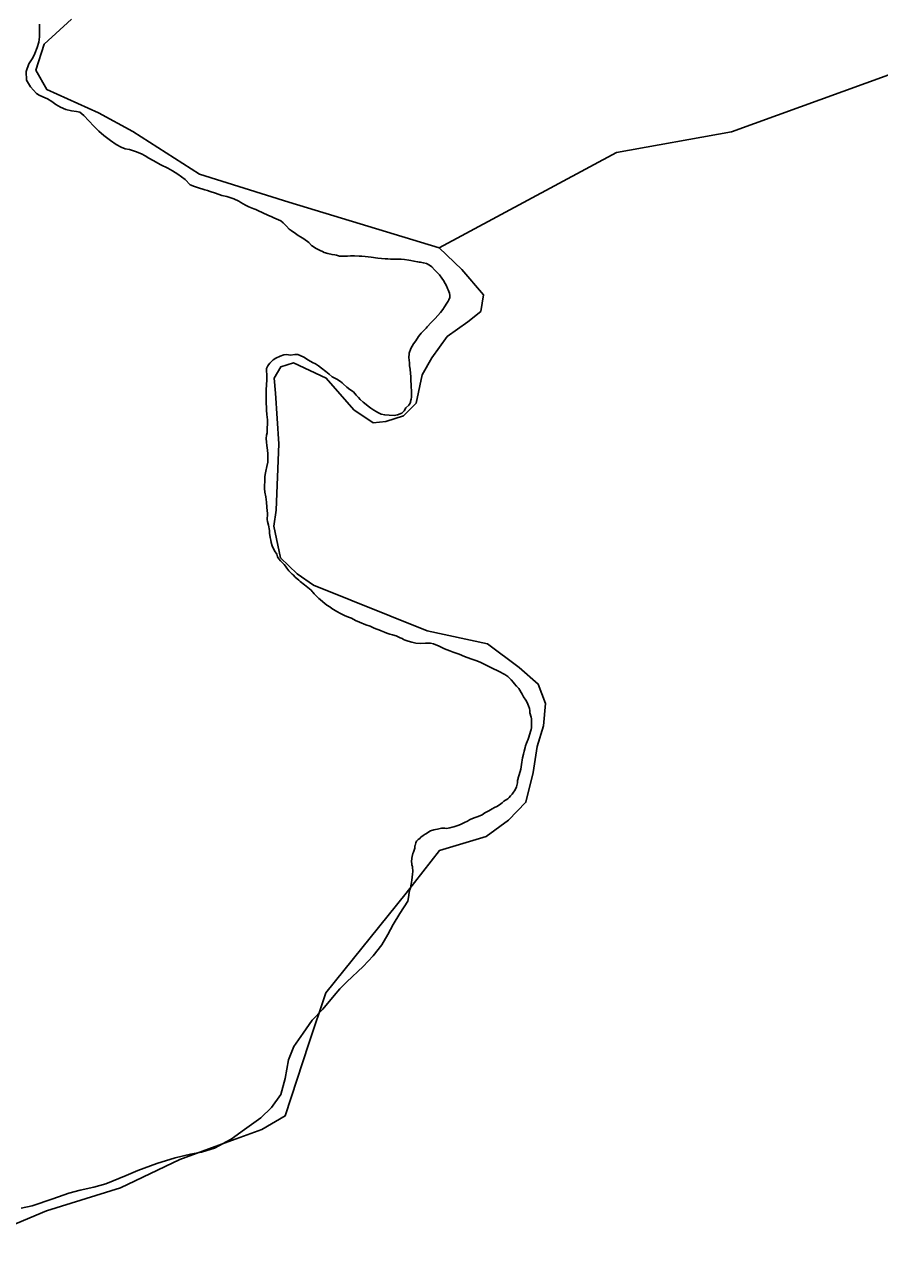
# Model space of a CAD drawing. Extents: x 2082433 to 2279600, y 546599 to 755198.
# Drawn here: x 2184792 to 2186310, y 644469 to 646633 of the extents above; entities that cross this region are included whole.
import ezdxf

# ---------------------------------------------------------------- set-up
doc = ezdxf.new("R2010")
doc.units = 0
for name, color, linetype in [('Exist Boundary Political City Limit New', 7, 'Continuous'), ('Exist Hydrographic Creek Single Shore', 7, 'Continuous'), ('Map Preparation Boundary City Limit Buffer Line', 7, 'Continuous')]:
    doc.layers.add(name, color=color, linetype=linetype)

msp = doc.modelspace()

# ---------------------------------------------------------------- linework, layer by layer
at = {"layer": 'Exist Boundary Political City Limit New'}
for points in [[(2184806.8, 646573.8), (2184810.8, 646581.2), (2184815, 646591.9), (2184817.5, 646601.2), (2184818.8, 646611.2), (2184819.2, 646622.4), (2184818.8, 646633.1)], [(2185478, 646213.7), (2185474.2, 646214.3), (2185466.5, 646215.4), (2185460.8, 646216), (2185453.8, 646216), (2185441.8, 646216.4), (2185437.2, 646216.6), (2185432.2, 646216.8), (2185419, 646218), (2185407.2, 646219.6), (2185396.8, 646221.3), (2185391, 646221.8), (2185387.2, 646221.6), (2185386, 646221.5), (2185378, 646221.9), (2185371, 646222.1), (2185365.2, 646221.5), (2185351.5, 646221.7), (2185346, 646223.2), (2185342.8, 646223.7), (2185338.2, 646224.4), (2185330.5, 646226.4), (2185324, 646228.3), (2185320.8, 646229.9), (2185317.2, 646231.4), (2185314.5, 646232.9), (2185312, 646234.2), (2185308.5, 646236), (2185303, 646239.8), (2185302.5, 646240.1), (2185301.8, 646240.7), (2185297, 646245.7), (2185288.2, 646252.2), (2185281.8, 646255.8), (2185278, 646258.3), (2185273, 646261.6), (2185265.5, 646267.1), (2185262.2, 646269.8), (2185257, 646274.8), (2185254.5, 646277.6), (2185251.2, 646280.7), (2185247, 646284.1), (2185243.2, 646286.3), (2185235, 646289.8), (2185231.2, 646291.4), (2185224.2, 646294.5), (2185215.5, 646298.8), (2185206.5, 646302.9), (2185203, 646304.3), (2185199.2, 646305.8), (2185190.5, 646309.3), (2185184.5, 646312.4), (2185176.2, 646317.1), (2185172.8, 646319.1), (2185163.8, 646323.3), (2185151.2, 646327.3), (2185142.2, 646329.4), (2185131.2, 646333.4), (2185122, 646336.6), (2185116.8, 646338.1), (2185112, 646339.4), (2185099.5, 646343.2), (2185094, 646345.1), (2185086.5, 646348.2), (2185077.2, 646357.8), (2185064.2, 646367.1), (2185055.2, 646373.2), (2185046.8, 646377.7), (2185034.5, 646383.8), (2185020.5, 646391.2), (2185012.8, 646395.8), (2185006.5, 646399.7), (2184999.8, 646403.2), (2184989.5, 646407.4), (2184978.8, 646410.8), (2184970.8, 646412.4), (2184963.8, 646414.8), (2184954.8, 646419.8), (2184944.8, 646426.9), (2184933.2, 646435.8), (2184924, 646443.4), (2184915.2, 646452.1), (2184906.2, 646461.9), (2184897.5, 646471.2), (2184890.5, 646476.9), (2184884.5, 646478.3), (2184875.8, 646479.6), (2184865.8, 646482.1), (2184856, 646486.3), (2184848.2, 646491), (2184840.8, 646496.1), (2184833, 646500.6), (2184825, 646504.5), (2184818.5, 646507.2), (2184813.5, 646510.2), (2184802.8, 646522.1), (2184795.8, 646534.1), (2184795.2, 646549.1), (2184800, 646563.2), (2184806.8, 646573.8)], [(2185246, 646044.1), (2185252.2, 646046.3), (2185257.2, 646046.8), (2185260.5, 646046.6), (2185264.5, 646046.1), (2185271.8, 646047), (2185277.2, 646046.8), (2185281.5, 646045.2), (2185288, 646042.2), (2185296, 646037.2), (2185303.5, 646033), (2185308.8, 646030.7), (2185314.2, 646027.1), (2185319.5, 646022.7), (2185326.8, 646016.8), (2185332.8, 646012.1), (2185338.5, 646007.6), (2185342.8, 646005.1), (2185346.8, 646003.2), (2185353.2, 645998.9), (2185355.8, 645996.5), (2185357.5, 645994.9), (2185364, 645989.1), (2185369.5, 645985), (2185375.8, 645980.5), (2185380.8, 645974.8), (2185384.8, 645970.6), (2185388.2, 645967.2), (2185393.5, 645962.4), (2185398.8, 645958.1), (2185402.2, 645955.4), (2185406.8, 645952), (2185412, 645948.4), (2185416.2, 645945.7), (2185419.5, 645943.9), (2185425, 645941.2), (2185431.5, 645939.9), (2185439.5, 645939.1), (2185448.2, 645938.5), (2185454, 645939.7), (2185462, 645942.9), (2185465.8, 645947.2), (2185469.2, 645952.2), (2185474, 645957.4), (2185476.5, 645960.7), (2185477, 645962.4), (2185477.2, 645963.4), (2185478.2, 645967.6), (2185479, 645971.5), (2185479, 645981.6), (2185478.5, 645990.9), (2185478, 646003), (2185477.8, 646008.2), (2185477.5, 646013.6), (2185476.8, 646020.9), (2185475.5, 646027.1), (2185475.2, 646033.2), (2185475, 646036.1), (2185474.8, 646038.2), (2185474.5, 646040.3), (2185475, 646049.6), (2185477.8, 646057.9), (2185482.5, 646065.8), (2185486.8, 646071.6), (2185491.5, 646078.9), (2185496, 646084.7), (2185499.8, 646088.6), (2185504.8, 646093.8), (2185507, 646096.4), (2185513.8, 646103.6), (2185520.8, 646111.1), (2185530.5, 646121.9), (2185534.8, 646126.8), (2185537.8, 646131.8), (2185541.5, 646138.2), (2185544, 646141.8), (2185545.2, 646144.1), (2185546.8, 646148.1), (2185547, 646152), (2185546.5, 646155.8), (2185545.5, 646158.8), (2185544.2, 646161.7), (2185543, 646164.4), (2185541, 646168.8), (2185538.5, 646173.1), (2185535.5, 646178.6), (2185533, 646182.6), (2185528.5, 646188.3), (2185525.8, 646191.2), (2185520, 646197.3), (2185515, 646202.9), (2185511.2, 646205.9), (2185505.8, 646208.4), (2185500.2, 646209.5), (2185497.5, 646210.1), (2185495, 646210.7), (2185492.5, 646211.1), (2185489.8, 646211.6), (2185483.2, 646212.8), (2185478, 646213.7)], [(2185223.2, 645765.3), (2185222.8, 645769.6), (2185222.5, 645775.8), (2185221.5, 645785.1), (2185220.5, 645794.3), (2185219, 645802.8), (2185218, 645809.3), (2185218.2, 645813.3), (2185219, 645822.8), (2185219, 645830), (2185219.5, 645834.1), (2185220.5, 645840.1), (2185222.2, 645848.1), (2185224.2, 645856), (2185224.2, 645863.3), (2185224, 645870.9), (2185223.5, 645877.2), (2185223, 645881.6), (2185222.5, 645885.6), (2185221.5, 645891.6), (2185221.2, 645898.2), (2185222, 645903.6), (2185223, 645908.3), (2185223, 645917.9), (2185223.2, 645922.1), (2185223.5, 645925.6), (2185223.5, 645930.8), (2185222.5, 645940.8), (2185221.8, 645948.1), (2185221.5, 645955), (2185221, 645959), (2185221.2, 645969), (2185221.2, 645976.9), (2185221.2, 645985.1), (2185221.8, 645992.9), (2185222.5, 646002.9), (2185222.5, 646008.7), (2185222.2, 646012.9), (2185222, 646016.4), (2185222, 646022.4), (2185223.8, 646026.8), (2185225.2, 646028.9), (2185227.5, 646031.4), (2185229.8, 646034.2), (2185233.8, 646037.8), (2185238.2, 646040.5), (2185246, 646044.1)], [(2185689, 645415.1), (2185688.5, 645418.7), (2185686.8, 645423.3), (2185684.2, 645429.1), (2185681.8, 645433.6), (2185677.8, 645439.3), (2185675.2, 645443.9), (2185669.5, 645454.1), (2185665.5, 645458.6), (2185661.2, 645463.2), (2185659.8, 645464.9), (2185656, 645469.4), (2185650, 645475.6), (2185644.5, 645479.1), (2185633.5, 645485), (2185622, 645490.4), (2185605.8, 645498.6), (2185602.2, 645500.5), (2185595, 645503.1), (2185584, 645506.8), (2185573.2, 645511.1), (2185563.5, 645515), (2185553, 645518.9), (2185546.8, 645521.2), (2185542.5, 645522.8), (2185537.8, 645524.6), (2185528, 645529.6), (2185518.2, 645533.5), (2185512.8, 645534.6), (2185504, 645534.6), (2185494.2, 645534.2), (2185486.5, 645534.8), (2185479.8, 645536.2), (2185473, 645538.3), (2185467.5, 645540.2), (2185465, 645541.2), (2185462.2, 645542.7), (2185459, 645544.4), (2185451.5, 645547.8), (2185445.5, 645549.4), (2185440.5, 645550.8), (2185435.5, 645552.6), (2185431.2, 645554.2), (2185425.2, 645556.6), (2185421.2, 645558.1), (2185416, 645560.1), (2185411.8, 645561.9), (2185405.8, 645564.6), (2185398.2, 645567.4), (2185386.8, 645571.8), (2185379.5, 645575.2), (2185372.8, 645578.8), (2185367.5, 645580.6), (2185360, 645583.9), (2185353.2, 645587.2), (2185346.5, 645590.9), (2185343.5, 645592.6), (2185337.8, 645596.2), (2185333.8, 645599.1), (2185329, 645602.4), (2185325.2, 645605.1), (2185321.5, 645607.9), (2185317, 645611.9), (2185314.8, 645614.1), (2185310.5, 645618.2), (2185306.5, 645622.4), (2185303.8, 645625.2), (2185302.5, 645626.6), (2185300.8, 645628.6), (2185295.2, 645633.4), (2185289, 645638), (2185281.5, 645644.4), (2185278.8, 645646.8), (2185272.8, 645651.8), (2185268.8, 645655.8), (2185267.5, 645656.9), (2185264.2, 645660.4), (2185261.2, 645663.1), (2185257.5, 645667.8), (2185255.2, 645671.2), (2185252.8, 645674.6), (2185250.8, 645676.7), (2185248.8, 645678.6), (2185246.5, 645680.7), (2185243.5, 645684.3), (2185241, 645688.1), (2185239.8, 645692.4), (2185236, 645698.8), (2185231.8, 645707.2), (2185229.8, 645713.2), (2185229.2, 645717.6), (2185228.5, 645722.2), (2185227, 645730.2), (2185226.8, 645734.8), (2185225.5, 645743.9), (2185223.5, 645750.4), (2185223, 645753.9), (2185223, 645757.4), (2185223.2, 645760.8), (2185223.2, 645765.3)], [(2185393.2, 644961), (2185411.2, 644979.9), (2185426.5, 644999.3), (2185437.2, 645017.4), (2185446.5, 645035.2), (2185458.5, 645054.8), (2185472.5, 645076.6), (2185473.5, 645083.1), (2185475, 645092.1), (2185476, 645096.9), (2185477, 645100.4), (2185478.2, 645106.8), (2185479.5, 645113.8), (2185480.2, 645119.5), (2185480.8, 645124.6), (2185481.2, 645129.4), (2185481.2, 645132.3), (2185481, 645135), (2185480.8, 645137.4), (2185480.5, 645138.4), (2185480.2, 645139.3), (2185479.8, 645141.5), (2185479.5, 645143.5), (2185479.2, 645146.3), (2185479.5, 645152.8), (2185480, 645155.9), (2185481.5, 645161.2), (2185482.8, 645163.7), (2185484.8, 645170.6), (2185485.2, 645174.9), (2185485.5, 645175.8), (2185486.8, 645180.1), (2185488, 645183.4), (2185490.8, 645186.1), (2185493.5, 645188.2), (2185495.8, 645190.1), (2185499.5, 645193.4), (2185503, 645195.6), (2185505.5, 645197.1), (2185507.8, 645198.5), (2185512.8, 645201.3), (2185518.8, 645203.4), (2185521.8, 645204), (2185525, 645204.6), (2185532.5, 645206.1), (2185538.2, 645206.1), (2185541, 645205.9), (2185547, 645207.2), (2185551.2, 645208.3), (2185554, 645208.8), (2185561.5, 645210.9), (2185566.2, 645213.1), (2185572, 645215.8), (2185579.5, 645219.4), (2185581, 645220.3), (2185584.2, 645222.3), (2185592.2, 645225.1), (2185597, 645226.9), (2185604.2, 645230.2), (2185609.2, 645233.3), (2185616.2, 645237.3), (2185622, 645240.4), (2185626.2, 645242.8), (2185630.2, 645244.9), (2185635, 645247.6), (2185639.8, 645251.3), (2185643, 645254.1), (2185649.8, 645258.6), (2185652.2, 645261), (2185654.8, 645263.7), (2185657.5, 645266.9), (2185660.2, 645270.1), (2185661.8, 645272.6), (2185662.8, 645274.3), (2185665.2, 645279.7), (2185666.8, 645286.5), (2185667.2, 645291.2), (2185668, 645294.2), (2185668.5, 645295.8), (2185670.2, 645301.2), (2185672.8, 645310.8), (2185674.2, 645319.1), (2185676.2, 645331.1), (2185677.8, 645337.6), (2185679, 645342.7), (2185680.5, 645349.3), (2185681.5, 645352.6), (2185683, 645357.4), (2185685.8, 645364.5), (2185687, 645367.9), (2185688.2, 645371.8), (2185689, 645374), (2185690.2, 645377.8), (2185691.2, 645381.2), (2185691.8, 645384.5), (2185691.8, 645391.2), (2185691.8, 645400.4), (2185691.2, 645403.1), (2185689.2, 645411), (2185689, 645415.1)], [(2184786.2, 644531.8), (2184806, 644536.2), (2184842.8, 644548.4), (2184870.8, 644558.6), (2184891.2, 644563.7), (2184915.2, 644569.2), (2184936.5, 644575), (2184972.8, 644589.8), (2184993.2, 644598.6), (2185027, 644611.4), (2185059.5, 644621.4), (2185086.8, 644627.4), (2185106.5, 644631.4), (2185129.2, 644638.2), (2185158.8, 644654.5), (2185182.5, 644671.4), (2185211.5, 644692.1), (2185230.5, 644710.5), (2185247, 644733.4), (2185254.8, 644761.7), (2185261, 644794.9), (2185270.5, 644819), (2185286.5, 644842.2), (2185302.5, 644865.4), (2185321.8, 644885), (2185342, 644909.1), (2185351.8, 644921), (2185364.2, 644933.8), (2185393.2, 644961)]]:
    msp.add_lwpolyline(points, dxfattribs=at)
at = {"layer": 'Exist Hydrographic Creek Single Shore'}
for points in [[(2185528, 646236.1), (2185261.5, 646317.6), (2185102.8, 646367.1), (2184984.6, 646442.8), (2184923.6, 646476.2), (2184832, 646517.4), (2184812.7, 646551.8), (2184827, 646598), (2184875.7, 646642.5)], [(2187710, 645875.5), (2187562.6, 646003.4), (2187519.7, 646135.5), (2187352.6, 646250.4), (2187150.6, 646500.5), (2186966.7, 646625.6), (2186766.6, 646613.3), (2186325.7, 646543.5), (2186046.6, 646442.5)], [(2185528, 646236.1), (2185842.6, 646405.7), (2186046.6, 646442.5)], [(2184693.1, 644468.9), (2184831.6, 644526.8), (2184962.6, 644568), (2185068, 644618.3), (2185148.5, 644647.7), (2185213.2, 644671.2), (2185254.7, 644695.6), (2185296.7, 644824), (2185326.7, 644913.9), (2185469.7, 645091), (2185528.4, 645166.6), (2185611.6, 645191.7), (2185651, 645220.3), (2185682.1, 645252.2), (2185694.7, 645305.1), (2185702.2, 645351.3), (2185713.1, 645388.2), (2185716.5, 645427.7), (2185703.9, 645462.1), (2185670.3, 645491.5), (2185614.1, 645533.4), (2185506.7, 645556.5), (2185305.1, 645637.5), (2185276.2, 645657.7), (2185246.7, 645686.4), (2185235, 645742.5), (2185238.8, 645771), (2185243.4, 645888.6), (2185237.7, 645978.5), (2185235.4, 646005.3), (2185247.2, 646025.4), (2185269.9, 646032.1), (2185327.8, 646005.3), (2185376.5, 645949), (2185410.9, 645925.5), (2185433.6, 645928), (2185464.6, 645938.1), (2185487.3, 645960.8), (2185498.2, 646011.1), (2185515, 646041.4), (2185542.3, 646079.1), (2185579.2, 646105.2), (2185601.9, 646123.6), (2185606.9, 646153), (2185568.6, 646198.1), (2185528, 646236.1)]]:
    msp.add_lwpolyline(points, dxfattribs=at)
at = {"layer": 'Map Preparation Boundary City Limit Buffer Line'}
for points in [[(2184806.8, 646573.8), (2184810.8, 646581.2), (2184815, 646591.9), (2184817.5, 646601.2), (2184818.8, 646611.2), (2184819.2, 646622.4), (2184818.8, 646633.1)], [(2185478, 646213.7), (2185474.2, 646214.3), (2185466.5, 646215.4), (2185460.8, 646216), (2185453.8, 646216), (2185441.8, 646216.4), (2185437.2, 646216.6), (2185432.2, 646216.8), (2185419, 646218), (2185407.2, 646219.6), (2185396.8, 646221.3), (2185391, 646221.8), (2185387.2, 646221.6), (2185386, 646221.5), (2185378, 646221.9), (2185371, 646222.1), (2185365.2, 646221.5), (2185351.5, 646221.7), (2185346, 646223.2), (2185342.8, 646223.7), (2185338.2, 646224.4), (2185330.5, 646226.4), (2185324, 646228.3), (2185320.8, 646229.9), (2185317.2, 646231.4), (2185314.5, 646232.9), (2185312, 646234.2), (2185308.5, 646236), (2185303, 646239.8), (2185302.5, 646240.1), (2185301.8, 646240.7), (2185297, 646245.7), (2185288.2, 646252.2), (2185281.8, 646255.8), (2185278, 646258.3), (2185273, 646261.6), (2185265.5, 646267.1), (2185262.2, 646269.8), (2185257, 646274.8), (2185254.5, 646277.6), (2185251.2, 646280.7), (2185247, 646284.1), (2185243.2, 646286.3), (2185235, 646289.8), (2185231.2, 646291.4), (2185224.2, 646294.5), (2185215.5, 646298.8), (2185206.5, 646302.9), (2185203, 646304.3), (2185199.2, 646305.8), (2185190.5, 646309.3), (2185184.5, 646312.4), (2185176.2, 646317.1), (2185172.8, 646319.1), (2185163.8, 646323.3), (2185151.2, 646327.3), (2185142.2, 646329.4), (2185131.2, 646333.4), (2185122, 646336.6), (2185116.8, 646338.1), (2185112, 646339.4), (2185099.5, 646343.2), (2185094, 646345.1), (2185086.5, 646348.2), (2185077.2, 646357.8), (2185064.2, 646367.1), (2185055.2, 646373.2), (2185046.8, 646377.7), (2185034.5, 646383.8), (2185020.5, 646391.2), (2185012.8, 646395.8), (2185006.5, 646399.7), (2184999.8, 646403.2), (2184989.5, 646407.4), (2184978.8, 646410.8), (2184970.8, 646412.4), (2184963.8, 646414.8), (2184954.8, 646419.8), (2184944.8, 646426.9), (2184933.2, 646435.8), (2184924, 646443.4), (2184915.2, 646452.1), (2184906.2, 646461.9), (2184897.5, 646471.2), (2184890.5, 646476.9), (2184884.5, 646478.3), (2184875.8, 646479.6), (2184865.8, 646482.1), (2184856, 646486.3), (2184848.2, 646491), (2184840.8, 646496.1), (2184833, 646500.6), (2184825, 646504.5), (2184818.5, 646507.2), (2184813.5, 646510.2), (2184802.8, 646522.1), (2184795.8, 646534.1), (2184795.2, 646549.1), (2184800, 646563.2), (2184806.8, 646573.8)], [(2185246, 646044.1), (2185252.2, 646046.3), (2185257.2, 646046.8), (2185260.5, 646046.6), (2185264.5, 646046.1), (2185271.8, 646047), (2185277.2, 646046.8), (2185281.5, 646045.2), (2185288, 646042.2), (2185296, 646037.2), (2185303.5, 646033), (2185308.8, 646030.7), (2185314.2, 646027.1), (2185319.5, 646022.7), (2185326.8, 646016.8), (2185332.8, 646012.1), (2185338.5, 646007.6), (2185342.8, 646005.1), (2185346.8, 646003.2), (2185353.2, 645998.9), (2185355.8, 645996.5), (2185357.5, 645994.9), (2185364, 645989.1), (2185369.5, 645985), (2185375.8, 645980.5), (2185380.8, 645974.8), (2185384.8, 645970.6), (2185388.2, 645967.2), (2185393.5, 645962.4), (2185398.8, 645958.1), (2185402.2, 645955.4), (2185406.8, 645952), (2185412, 645948.4), (2185416.2, 645945.7), (2185419.5, 645943.9), (2185425, 645941.2), (2185431.5, 645939.9), (2185439.5, 645939.1), (2185448.2, 645938.5), (2185454, 645939.7), (2185462, 645942.9), (2185465.8, 645947.2), (2185469.2, 645952.2), (2185474, 645957.4), (2185476.5, 645960.7), (2185477, 645962.4), (2185477.2, 645963.4), (2185478.2, 645967.6), (2185479, 645971.5), (2185479, 645981.6), (2185478.5, 645990.9), (2185478, 646003), (2185477.8, 646008.2), (2185477.5, 646013.6), (2185476.8, 646020.9), (2185475.5, 646027.1), (2185475.2, 646033.2), (2185475, 646036.1), (2185474.8, 646038.2), (2185474.5, 646040.3), (2185475, 646049.6), (2185477.8, 646057.9), (2185482.5, 646065.8), (2185486.8, 646071.6), (2185491.5, 646078.9), (2185496, 646084.7), (2185499.8, 646088.6), (2185504.8, 646093.8), (2185507, 646096.4), (2185513.8, 646103.6), (2185520.8, 646111.1), (2185530.5, 646121.9), (2185534.8, 646126.8), (2185537.8, 646131.8), (2185541.5, 646138.2), (2185544, 646141.8), (2185545.2, 646144.1), (2185546.8, 646148.1), (2185547, 646152), (2185546.5, 646155.8), (2185545.5, 646158.8), (2185544.2, 646161.7), (2185543, 646164.4), (2185541, 646168.8), (2185538.5, 646173.1), (2185535.5, 646178.6), (2185533, 646182.6), (2185528.5, 646188.3), (2185525.8, 646191.2), (2185520, 646197.3), (2185515, 646202.9), (2185511.2, 646205.9), (2185505.8, 646208.4), (2185500.2, 646209.5), (2185497.5, 646210.1), (2185495, 646210.7), (2185492.5, 646211.1), (2185489.8, 646211.6), (2185483.2, 646212.8), (2185478, 646213.7)], [(2185223.2, 645765.3), (2185222.8, 645769.6), (2185222.5, 645775.8), (2185221.5, 645785.1), (2185220.5, 645794.3), (2185219, 645802.8), (2185218, 645809.3), (2185218.2, 645813.3), (2185219, 645822.8), (2185219, 645830), (2185219.5, 645834.1), (2185220.5, 645840.1), (2185222.2, 645848.1), (2185224.2, 645856), (2185224.2, 645863.3), (2185224, 645870.9), (2185223.5, 645877.2), (2185223, 645881.6), (2185222.5, 645885.6), (2185221.5, 645891.6), (2185221.2, 645898.2), (2185222, 645903.6), (2185223, 645908.3), (2185223, 645917.9), (2185223.2, 645922.1), (2185223.5, 645925.6), (2185223.5, 645930.8), (2185222.5, 645940.8), (2185221.8, 645948.1), (2185221.5, 645955), (2185221, 645959), (2185221.2, 645969), (2185221.2, 645976.9), (2185221.2, 645985.1), (2185221.8, 645992.9), (2185222.5, 646002.9), (2185222.5, 646008.7), (2185222.2, 646012.9), (2185222, 646016.4), (2185222, 646022.4), (2185223.8, 646026.8), (2185225.2, 646028.9), (2185227.5, 646031.4), (2185229.8, 646034.2), (2185233.8, 646037.8), (2185238.2, 646040.5), (2185246, 646044.1)], [(2185689, 645415.1), (2185688.5, 645418.7), (2185686.8, 645423.3), (2185684.2, 645429.1), (2185681.8, 645433.6), (2185677.8, 645439.3), (2185675.2, 645443.9), (2185669.5, 645454.1), (2185665.5, 645458.6), (2185661.2, 645463.2), (2185659.8, 645464.9), (2185656, 645469.4), (2185650, 645475.6), (2185644.5, 645479.1), (2185633.5, 645485), (2185622, 645490.4), (2185605.8, 645498.6), (2185602.2, 645500.5), (2185595, 645503.1), (2185584, 645506.8), (2185573.2, 645511.1), (2185563.5, 645515), (2185553, 645518.9), (2185546.8, 645521.2), (2185542.5, 645522.8), (2185537.8, 645524.6), (2185528, 645529.6), (2185518.2, 645533.5), (2185512.8, 645534.6), (2185504, 645534.6), (2185494.2, 645534.2), (2185486.5, 645534.8), (2185479.8, 645536.2), (2185473, 645538.3), (2185467.5, 645540.2), (2185465, 645541.2), (2185462.2, 645542.7), (2185459, 645544.4), (2185451.5, 645547.8), (2185445.5, 645549.4), (2185440.5, 645550.8), (2185435.5, 645552.6), (2185431.2, 645554.2), (2185425.2, 645556.6), (2185421.2, 645558.1), (2185416, 645560.1), (2185411.8, 645561.9), (2185405.8, 645564.6), (2185398.2, 645567.4), (2185386.8, 645571.8), (2185379.5, 645575.2), (2185372.8, 645578.8), (2185367.5, 645580.6), (2185360, 645583.9), (2185353.2, 645587.2), (2185346.5, 645590.9), (2185343.5, 645592.6), (2185337.8, 645596.2), (2185333.8, 645599.1), (2185329, 645602.4), (2185325.2, 645605.1), (2185321.5, 645607.9), (2185317, 645611.9), (2185314.8, 645614.1), (2185310.5, 645618.2), (2185306.5, 645622.4), (2185303.8, 645625.2), (2185302.5, 645626.6), (2185300.8, 645628.6), (2185295.2, 645633.4), (2185289, 645638), (2185281.5, 645644.4), (2185278.8, 645646.8), (2185272.8, 645651.8), (2185268.8, 645655.8), (2185267.5, 645656.9), (2185264.2, 645660.4), (2185261.2, 645663.1), (2185257.5, 645667.8), (2185255.2, 645671.2), (2185252.8, 645674.6), (2185250.8, 645676.7), (2185248.8, 645678.6), (2185246.5, 645680.7), (2185243.5, 645684.3), (2185241, 645688.1), (2185239.8, 645692.4), (2185236, 645698.8), (2185231.8, 645707.2), (2185229.8, 645713.2), (2185229.2, 645717.6), (2185228.5, 645722.2), (2185227, 645730.2), (2185226.8, 645734.8), (2185225.5, 645743.9), (2185223.5, 645750.4), (2185223, 645753.9), (2185223, 645757.4), (2185223.2, 645760.8), (2185223.2, 645765.3)], [(2185393.2, 644961), (2185411.2, 644979.9), (2185426.5, 644999.3), (2185437.2, 645017.4), (2185446.5, 645035.2), (2185458.5, 645054.8), (2185472.5, 645076.6), (2185473.5, 645083.1), (2185475, 645092.1), (2185476, 645096.9), (2185477, 645100.4), (2185478.2, 645106.8), (2185479.5, 645113.8), (2185480.2, 645119.5), (2185480.8, 645124.6), (2185481.2, 645129.4), (2185481.2, 645132.3), (2185481, 645135), (2185480.8, 645137.4), (2185480.5, 645138.4), (2185480.2, 645139.3), (2185479.8, 645141.5), (2185479.5, 645143.5), (2185479.2, 645146.3), (2185479.5, 645152.8), (2185480, 645155.9), (2185481.5, 645161.2), (2185482.8, 645163.7), (2185484.8, 645170.6), (2185485.2, 645174.9), (2185485.5, 645175.8), (2185486.8, 645180.1), (2185488, 645183.4), (2185490.8, 645186.1), (2185493.5, 645188.2), (2185495.8, 645190.1), (2185499.5, 645193.4), (2185503, 645195.6), (2185505.5, 645197.1), (2185507.8, 645198.5), (2185512.8, 645201.3), (2185518.8, 645203.4), (2185521.8, 645204), (2185525, 645204.6), (2185532.5, 645206.1), (2185538.2, 645206.1), (2185541, 645205.9), (2185547, 645207.2), (2185551.2, 645208.3), (2185554, 645208.8), (2185561.5, 645210.9), (2185566.2, 645213.1), (2185572, 645215.8), (2185579.5, 645219.4), (2185581, 645220.3), (2185584.2, 645222.3), (2185592.2, 645225.1), (2185597, 645226.9), (2185604.2, 645230.2), (2185609.2, 645233.3), (2185616.2, 645237.3), (2185622, 645240.4), (2185626.2, 645242.8), (2185630.2, 645244.9), (2185635, 645247.6), (2185639.8, 645251.3), (2185643, 645254.1), (2185649.8, 645258.6), (2185652.2, 645261), (2185654.8, 645263.7), (2185657.5, 645266.9), (2185660.2, 645270.1), (2185661.8, 645272.6), (2185662.8, 645274.3), (2185665.2, 645279.7), (2185666.8, 645286.5), (2185667.2, 645291.2), (2185668, 645294.2), (2185668.5, 645295.8), (2185670.2, 645301.2), (2185672.8, 645310.8), (2185674.2, 645319.1), (2185676.2, 645331.1), (2185677.8, 645337.6), (2185679, 645342.7), (2185680.5, 645349.3), (2185681.5, 645352.6), (2185683, 645357.4), (2185685.8, 645364.5), (2185687, 645367.9), (2185688.2, 645371.8), (2185689, 645374), (2185690.2, 645377.8), (2185691.2, 645381.2), (2185691.8, 645384.5), (2185691.8, 645391.2), (2185691.8, 645400.4), (2185691.2, 645403.1), (2185689.2, 645411), (2185689, 645415.1)], [(2184786.2, 644531.8), (2184806, 644536.2), (2184842.8, 644548.4), (2184870.8, 644558.6), (2184891.2, 644563.7), (2184915.2, 644569.2), (2184936.5, 644575), (2184972.8, 644589.8), (2184993.2, 644598.6), (2185027, 644611.4), (2185059.5, 644621.4), (2185086.8, 644627.4), (2185106.5, 644631.4), (2185129.2, 644638.2), (2185158.8, 644654.5), (2185182.5, 644671.4), (2185211.5, 644692.1), (2185230.5, 644710.5), (2185247, 644733.4), (2185254.8, 644761.7), (2185261, 644794.9), (2185270.5, 644819), (2185286.5, 644842.2), (2185302.5, 644865.4), (2185321.8, 644885), (2185342, 644909.1), (2185351.8, 644921), (2185364.2, 644933.8), (2185393.2, 644961)]]:
    msp.add_lwpolyline(points, dxfattribs=at)

doc.saveas('drawing.dxf')
